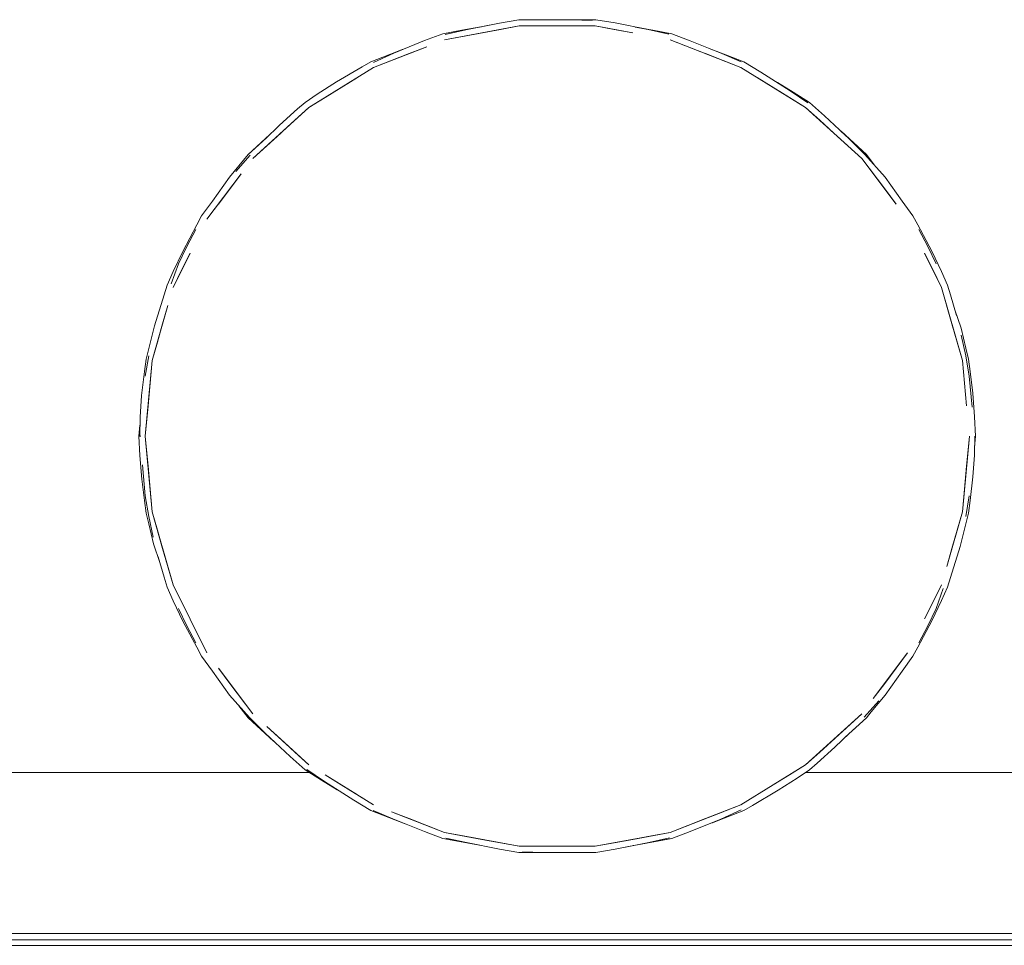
# Model space of a CAD drawing. Header units: millimetres. Extents: x 321 to 585, y -277 to 9.
# Tile 973 of 1056: x 358.29 to 359.94, y -4.91 to -3.36. Entities that reach past the tile are written whole.
import ezdxf

# ---------------------------------------------------------------- set-up
doc = ezdxf.new("R2010")
doc.units = ezdxf.units.MM
doc.header["$MEASUREMENT"] = 0
for name, color, linetype, lineweight in [('IFC-Elemento de mobília-Contorno', 152, 'Continuous', 5), ('IFC-Laje-Contorno', 134, 'Continuous', 5), ('IFC-Parede padrão-Contorno', 44, 'Continuous', 5), ('IFC-Viga-Contorno', 66, 'Continuous', 5)]:
    doc.layers.add(name, color=color, linetype=linetype, lineweight=lineweight)

msp = doc.modelspace()

# ---------------------------------------------------------------- linework, layer by layer
at = {"layer": 'IFC-Elemento de mobília-Contorno', "color": 7, "lineweight": 5}
for p, q in [((358.9991, -3.397), (359.1241, -3.3736)), ((359.0279, -3.3809), (359.0607, -3.3748)), ((359.0279, -3.3809), (359.0597, -3.375)), ((359.0279, -3.3809), (359.0597, -3.375)), ((359.0349, -3.38), (359.091, -3.3687)), ((359.0349, -3.38), (359.091, -3.3687)), ((359.0597, -3.375), (359.091, -3.3687)), ((359.0597, -3.375), (359.091, -3.3687)), ((359.0597, -3.375), (359.0603, -3.3749)), ((359.091, -3.3687), (359.1232, -3.3631)), ((359.091, -3.3687), (359.1232, -3.3631)), ((359.0929, -3.3794), (359.1241, -3.3736)), ((359.1232, -3.3631), (359.1555, -3.3631)), ((359.1232, -3.3631), (359.1555, -3.3631)), ((359.1241, -3.3736), (359.2514, -3.3736)), ((359.1555, -3.3631), (359.1878, -3.3631)), ((359.1555, -3.3631), (359.1878, -3.3631)), ((359.156, -3.3736), (359.2196, -3.3736)), ((359.1878, -3.3631), (359.2201, -3.3631)), ((359.1878, -3.3631), (359.2201, -3.3631)), ((359.211, -3.3635), (359.2461, -3.3642)), ((359.211, -3.3635), (359.2461, -3.3642)), ((359.2201, -3.3631), (359.2524, -3.3631)), ((359.2201, -3.3631), (359.2524, -3.3631)), ((359.2514, -3.3736), (359.3139, -3.3853)), ((359.2514, -3.3736), (359.2827, -3.3794)), ((359.2524, -3.3631), (359.2845, -3.3686)), ((359.2524, -3.3631), (359.2845, -3.3686)), ((359.2845, -3.3686), (359.3399, -3.3798)), ((359.2845, -3.3686), (359.3399, -3.3798)), ((359.3176, -3.3753), (359.3793, -3.3869)), ((359.3179, -3.3754), (359.3476, -3.3809)), ((359.3179, -3.3754), (359.3476, -3.3809)), ((359.3179, -3.3754), (359.3793, -3.3869)), ((358.9653, -3.3982), (358.9962, -3.3869)), ((358.9653, -3.3982), (358.9962, -3.3869)), ((358.9962, -3.3869), (359.0279, -3.3809)), ((358.9962, -3.3869), (359.0279, -3.3809)), ((358.9991, -3.397), (359.0929, -3.3794)), ((359.0002, -3.3879), (359.0349, -3.38)), ((359.0002, -3.3879), (359.0349, -3.38)), ((359.2827, -3.3794), (359.3139, -3.3853)), ((359.3399, -3.3798), (359.3744, -3.3874)), ((359.3399, -3.3798), (359.3744, -3.3874)), ((359.3476, -3.3809), (359.3793, -3.3869)), ((359.3476, -3.3809), (359.3793, -3.3869)), ((359.3793, -3.3869), (359.4102, -3.3983)), ((359.3793, -3.3869), (359.4102, -3.3983)), ((358.8804, -3.4429), (358.9694, -3.4084)), ((358.9142, -3.4189), (358.9653, -3.3982)), ((358.9142, -3.4189), (358.9653, -3.3982)), ((358.9398, -3.4199), (358.9694, -3.4084)), ((359.3765, -3.397), (359.4654, -3.4314)), ((359.3765, -3.397), (359.4951, -3.4429)), ((359.4102, -3.3983), (359.4632, -3.4197)), ((359.4102, -3.3983), (359.4632, -3.4197)), ((358.8758, -3.4335), (358.9285, -3.4131)), ((358.8758, -3.4335), (358.9285, -3.4131)), ((358.8758, -3.4335), (358.9059, -3.4219)), ((358.8758, -3.4335), (358.9059, -3.4219)), ((358.8803, -3.4346), (358.9142, -3.4189)), ((358.8803, -3.4346), (358.9142, -3.4189)), ((358.8804, -3.4429), (358.9398, -3.4199)), ((358.9059, -3.4219), (358.9284, -3.4131)), ((358.9059, -3.4219), (358.9284, -3.4131)), ((358.9059, -3.4219), (358.9283, -3.4132)), ((358.9101, -3.4314), (358.9398, -3.4199)), ((358.9101, -3.4314), (358.9398, -3.4199)), ((359.4358, -3.4199), (359.4951, -3.4429)), ((359.4358, -3.4199), (359.4654, -3.4314)), ((359.4419, -3.4111), (359.4998, -3.4335)), ((359.4421, -3.4112), (359.4998, -3.4335)), ((359.4421, -3.4112), (359.4697, -3.4219)), ((359.4421, -3.4112), (359.4697, -3.4219)), ((359.4632, -3.4197), (359.4956, -3.4337)), ((359.4632, -3.4197), (359.4956, -3.4337)), ((359.4697, -3.4219), (359.4998, -3.4335)), ((359.4697, -3.4219), (359.4998, -3.4335)), ((358.7722, -3.5099), (358.8804, -3.4429)), ((358.8181, -3.4674), (358.8613, -3.4418)), ((358.8181, -3.4674), (358.8613, -3.4418)), ((358.8263, -3.4764), (358.8804, -3.4429)), ((358.8613, -3.4418), (358.8758, -3.4335)), ((358.8613, -3.4418), (358.8758, -3.4335)), ((358.8804, -3.4429), (358.9101, -3.4314)), ((358.8804, -3.4429), (358.9101, -3.4314)), ((359.4654, -3.4314), (359.4951, -3.4429)), ((359.4654, -3.4314), (359.4951, -3.4429)), ((359.4951, -3.4429), (359.5492, -3.4764)), ((359.4951, -3.4429), (359.6033, -3.5099)), ((359.4998, -3.4335), (359.5284, -3.4507)), ((359.4998, -3.4335), (359.5284, -3.4507)), ((358.7993, -3.4932), (358.8534, -3.4597)), ((358.8263, -3.4764), (358.8534, -3.4597)), ((359.5222, -3.4597), (359.5762, -3.4932)), ((359.5222, -3.4597), (359.5492, -3.4764)), ((359.5284, -3.4507), (359.5776, -3.4821)), ((359.5284, -3.4507), (359.5776, -3.4821)), ((358.7861, -3.4878), (358.8181, -3.4674)), ((358.7861, -3.4878), (358.8181, -3.4674)), ((359.556, -3.4683), (359.5822, -3.4845)), ((359.556, -3.4683), (359.6096, -3.5015)), ((359.556, -3.4683), (359.6096, -3.5015)), ((359.556, -3.4683), (359.6096, -3.5015)), ((359.556, -3.4683), (359.5822, -3.4845)), ((358.7659, -3.5015), (358.7861, -3.4878)), ((358.7659, -3.5015), (358.7861, -3.4878)), ((358.7722, -3.5099), (358.8263, -3.4764)), ((358.7993, -3.4932), (358.8263, -3.4764)), ((358.7993, -3.4932), (358.8263, -3.4764)), ((359.5492, -3.4764), (359.5762, -3.4932)), ((359.5492, -3.4764), (359.5762, -3.4932)), ((359.5776, -3.4821), (359.6067, -3.5021)), ((359.5776, -3.4821), (359.6067, -3.5021)), ((359.5822, -3.4845), (359.6096, -3.5015)), ((359.5822, -3.4845), (359.6096, -3.5015)), ((358.7531, -3.5125), (358.7659, -3.5015)), ((358.7531, -3.5125), (358.7659, -3.5015)), ((358.7722, -3.5099), (358.7993, -3.4932)), ((359.5762, -3.4932), (359.6033, -3.5099)), ((359.6096, -3.5015), (359.6348, -3.5238)), ((359.6096, -3.5015), (359.6348, -3.5238)), ((358.6782, -3.5956), (358.7722, -3.5099)), ((358.7231, -3.5397), (358.7531, -3.5125)), ((358.7231, -3.5397), (358.7531, -3.5125)), ((358.7487, -3.5313), (358.7722, -3.5099)), ((359.6033, -3.5099), (359.6973, -3.5956)), ((359.6033, -3.5099), (359.6503, -3.5528)), ((359.6033, -3.5099), (359.6268, -3.5313)), ((359.6033, -3.5099), (359.6738, -3.5742)), ((359.6348, -3.5238), (359.6767, -3.5631)), ((359.6348, -3.5238), (359.6767, -3.5631)), ((358.6782, -3.5956), (358.7487, -3.5313)), ((358.6988, -3.5631), (358.7231, -3.5397)), ((358.6988, -3.5631), (358.7231, -3.5397)), ((359.6268, -3.5313), (359.6503, -3.5528)), ((358.6705, -3.5885), (358.7061, -3.5561)), ((358.6705, -3.5885), (358.7061, -3.5561)), ((358.6782, -3.5956), (358.7252, -3.5528)), ((358.6943, -3.5668), (358.7061, -3.5561)), ((358.6943, -3.5668), (358.7061, -3.5561)), ((358.7017, -3.5742), (358.7252, -3.5528)), ((359.6626, -3.5498), (359.7051, -3.5885)), ((359.6626, -3.5498), (359.6812, -3.5668)), ((359.6626, -3.5498), (359.6812, -3.5668)), ((359.6626, -3.5498), (359.7051, -3.5885)), ((359.6627, -3.5499), (359.7051, -3.5885)), ((359.6628, -3.55), (359.7051, -3.5885)), ((358.6705, -3.5885), (358.6943, -3.5668)), ((358.6705, -3.5885), (358.6943, -3.5668)), ((358.6782, -3.5956), (358.7017, -3.5742)), ((359.6738, -3.5742), (359.6973, -3.5956)), ((359.6767, -3.5631), (359.7026, -3.5889)), ((359.6767, -3.5631), (359.7026, -3.5889)), ((359.6812, -3.5668), (359.7051, -3.5885)), ((359.6812, -3.5668), (359.7051, -3.5885)), ((358.6499, -3.6171), (358.674, -3.5898)), ((358.6499, -3.6171), (358.674, -3.5898)), ((358.6628, -3.5985), (358.6705, -3.5885)), ((358.6628, -3.5985), (358.6705, -3.5885)), ((359.7026, -3.5889), (359.7364, -3.6267)), ((359.7026, -3.5889), (359.7364, -3.6267)), ((359.7051, -3.5885), (359.7204, -3.6089)), ((359.7051, -3.5885), (359.7204, -3.6089)), ((359.7051, -3.5885), (359.7204, -3.6089)), ((358.6392, -3.6267), (358.6628, -3.5985)), ((358.6392, -3.6267), (358.6628, -3.5985)), ((359.6973, -3.5956), (359.7357, -3.6464)), ((359.6973, -3.5956), (359.7548, -3.6718)), ((358.6015, -3.6972), (358.659, -3.621)), ((358.6207, -3.6718), (358.659, -3.621)), ((358.6399, -3.6464), (358.659, -3.621)), ((358.6399, -3.6464), (358.659, -3.621)), ((358.6107, -3.6669), (358.6392, -3.6267)), ((358.6107, -3.6669), (358.6392, -3.6267)), ((359.7364, -3.6267), (359.7649, -3.6669)), ((359.7364, -3.6267), (359.7649, -3.6669)), ((358.6015, -3.6972), (358.6399, -3.6464)), ((358.6207, -3.6718), (358.6399, -3.6464)), ((359.7357, -3.6464), (359.7548, -3.6718)), ((358.5926, -3.6916), (358.6107, -3.6669)), ((358.5926, -3.6916), (358.6107, -3.6669)), ((359.7649, -3.6669), (359.7829, -3.6916)), ((359.7649, -3.6669), (359.7829, -3.6916)), ((358.561, -3.751), (358.5844, -3.7066)), ((358.561, -3.751), (358.5844, -3.7066)), ((358.5844, -3.7066), (358.5926, -3.6916)), ((358.5844, -3.7066), (358.5926, -3.6916)), ((359.7829, -3.6916), (359.7911, -3.7066)), ((359.7829, -3.6916), (359.7911, -3.7066)), ((359.7911, -3.7066), (359.8144, -3.7507)), ((359.7911, -3.7066), (359.8144, -3.7507)), ((358.5677, -3.7426), (358.5828, -3.7143)), ((358.5677, -3.7426), (358.5828, -3.7143)), ((359.7927, -3.7143), (359.8078, -3.7426)), ((359.7927, -3.7143), (359.8078, -3.7426)), ((358.5448, -3.8111), (358.5732, -3.7541)), ((358.5451, -3.7848), (358.561, -3.751)), ((358.5451, -3.7848), (358.561, -3.751)), ((358.554, -3.7717), (358.5677, -3.7426)), ((358.554, -3.7717), (358.5677, -3.7426)), ((358.559, -3.7826), (358.5732, -3.7541)), ((359.8024, -3.7541), (359.8307, -3.8111)), ((359.8024, -3.7541), (359.8165, -3.7826)), ((359.8078, -3.7426), (359.8215, -3.7717)), ((359.8078, -3.7426), (359.8215, -3.7717)), ((359.8144, -3.7507), (359.8304, -3.7847)), ((359.8144, -3.7507), (359.8304, -3.7847)), ((358.5419, -3.8051), (358.554, -3.7717)), ((358.5419, -3.8051), (358.554, -3.7717)), ((358.535, -3.8073), (358.5451, -3.7848)), ((358.535, -3.8073), (358.5451, -3.7848)), ((358.5448, -3.8111), (358.559, -3.7826)), ((359.8165, -3.7826), (359.8307, -3.8111)), ((359.8304, -3.7847), (359.8405, -3.8073)), ((359.8304, -3.7847), (359.8405, -3.8073)), ((358.5297, -3.8237), (358.535, -3.8073)), ((358.5297, -3.8237), (358.535, -3.8073)), ((359.8307, -3.8111), (359.8481, -3.8722)), ((359.8307, -3.8111), (359.8655, -3.9334)), ((359.8405, -3.8073), (359.8458, -3.8239)), ((359.8405, -3.8073), (359.8458, -3.8239)), ((358.5135, -3.8757), (358.5297, -3.8237)), ((358.5135, -3.8757), (358.5297, -3.8237)), ((359.8458, -3.8239), (359.8556, -3.8583)), ((359.8458, -3.8239), (359.8556, -3.8583)), ((358.51, -3.9334), (358.5361, -3.8417)), ((358.5274, -3.8722), (358.5361, -3.8417)), ((359.8528, -3.8485), (359.8633, -3.8797)), ((359.8528, -3.8485), (359.8633, -3.8797)), ((358.5048, -3.9113), (358.5135, -3.8757)), ((358.5048, -3.9113), (358.5135, -3.8757)), ((358.51, -3.9334), (358.5274, -3.8722)), ((358.5187, -3.9028), (358.5274, -3.8722)), ((359.8481, -3.8722), (359.8655, -3.9334)), ((359.8481, -3.8722), (359.8568, -3.9028)), ((359.8633, -3.8797), (359.8712, -3.913)), ((359.8633, -3.8797), (359.8712, -3.913)), ((358.51, -3.9334), (358.5187, -3.9028)), ((359.8568, -3.9028), (359.8655, -3.9334)), ((359.8637, -3.8911), (359.8712, -3.9257)), ((359.8637, -3.8911), (359.8712, -3.9257)), ((358.4997, -3.9315), (358.5048, -3.9113)), ((358.4997, -3.9315), (358.5048, -3.9113)), ((359.8712, -3.913), (359.8758, -3.9315)), ((359.8712, -3.913), (359.8758, -3.9315)), ((358.4969, -3.9522), (358.4997, -3.9315)), ((358.4969, -3.9522), (358.4997, -3.9315)), ((358.4983, -3.96), (358.5044, -3.9259)), ((358.4983, -3.96), (358.5044, -3.9259)), ((358.4983, -4.0601), (358.51, -3.9334)), ((358.5065, -3.9715), (358.51, -3.9334)), ((359.8655, -3.9334), (359.8726, -4.0096)), ((359.8655, -3.9334), (359.8691, -3.9715)), ((359.8712, -3.9257), (359.8772, -3.96)), ((359.8712, -3.9257), (359.8772, -3.96)), ((359.8758, -3.9315), (359.8787, -3.9522)), ((359.8758, -3.9315), (359.8787, -3.9522)), ((358.4923, -3.9919), (358.4969, -3.9522)), ((358.4923, -3.9919), (358.4969, -3.9522)), ((359.8787, -3.9522), (359.883, -3.9883)), ((359.8787, -3.9522), (359.883, -3.9883)), ((359.8772, -3.96), (359.8819, -4.0119)), ((359.8772, -3.96), (359.8819, -4.0119)), ((358.4983, -4.0601), (358.5065, -3.9715)), ((358.4983, -4.0601), (358.5065, -3.9715)), ((358.5029, -4.0096), (358.5065, -3.9715)), ((359.8691, -3.9715), (359.8726, -4.0096)), ((358.4898, -4.0283), (358.4923, -3.9919)), ((358.4898, -4.0283), (358.4923, -3.9919)), ((359.883, -3.9883), (359.886, -4.0279)), ((359.883, -3.9883), (359.886, -4.0279)), ((358.4983, -4.0601), (358.5029, -4.0096)), ((358.489, -4.0601), (358.4898, -4.0283)), ((358.489, -4.0601), (358.4898, -4.0283)), ((359.886, -4.0279), (359.8878, -4.0601)), ((359.886, -4.0279), (359.8878, -4.0601)), ((358.4878, -4.0601), (358.4895, -4.0418)), ((358.4878, -4.0601), (358.4895, -4.0418)), ((358.4878, -4.0601), (358.4895, -4.0923)), ((358.4878, -4.0601), (358.4895, -4.0923)), ((358.4878, -4.0601), (358.4907, -4.0601)), ((358.489, -4.0601), (358.4907, -4.0601)), ((358.4983, -4.0601), (358.51, -4.1868)), ((358.4983, -4.0601), (358.5029, -4.1106)), ((359.8655, -4.1868), (359.8773, -4.0601)), ((359.8691, -4.1487), (359.8773, -4.0601)), ((359.8691, -4.1487), (359.8773, -4.0601)), ((359.8726, -4.1106), (359.8773, -4.0601)), ((359.8857, -4.092), (359.8866, -4.0601)), ((359.8857, -4.092), (359.8866, -4.0601)), ((359.8861, -4.0785), (359.8878, -4.0601)), ((359.8861, -4.0785), (359.8878, -4.0601)), ((358.4895, -4.0923), (358.4925, -4.132)), ((358.4895, -4.0923), (358.4925, -4.132)), ((359.8832, -4.1284), (359.8857, -4.092)), ((359.8832, -4.1284), (359.8857, -4.092)), ((358.4937, -4.1083), (358.4983, -4.1602)), ((358.4937, -4.1083), (358.4983, -4.1602)), ((358.5029, -4.1106), (358.5065, -4.1487)), ((359.8691, -4.1487), (359.8726, -4.1106)), ((358.4925, -4.132), (358.4969, -4.1681)), ((358.4925, -4.132), (358.4969, -4.1681)), ((359.8787, -4.1681), (359.8832, -4.1284)), ((359.8787, -4.1681), (359.8832, -4.1284)), ((358.5065, -4.1487), (358.51, -4.1868)), ((359.8655, -4.1868), (359.8691, -4.1487)), ((358.4969, -4.1681), (358.4997, -4.1888)), ((358.4969, -4.1681), (358.4997, -4.1888)), ((358.4983, -4.1602), (358.5044, -4.1946)), ((358.4983, -4.1602), (358.5044, -4.1946)), ((359.8711, -4.1944), (359.8772, -4.1602)), ((359.8711, -4.1944), (359.8772, -4.1602)), ((359.8758, -4.1888), (359.8787, -4.1681)), ((359.8758, -4.1888), (359.8787, -4.1681)), ((358.4997, -4.1888), (358.5044, -4.2072)), ((358.4997, -4.1888), (358.5044, -4.2072)), ((358.5044, -4.1946), (358.5118, -4.2292)), ((358.5044, -4.1946), (358.5118, -4.2292)), ((358.51, -4.1868), (358.5274, -4.248)), ((358.51, -4.1868), (358.5448, -4.3092)), ((358.51, -4.1868), (358.5187, -4.2174)), ((359.8394, -4.2786), (359.8655, -4.1868)), ((359.8568, -4.2174), (359.8655, -4.1868)), ((359.8708, -4.2089), (359.8758, -4.1888)), ((359.8708, -4.2089), (359.8758, -4.1888)), ((358.5044, -4.2072), (358.5123, -4.2406)), ((358.5044, -4.2072), (358.5123, -4.2406)), ((358.5187, -4.2174), (358.5274, -4.248)), ((359.8481, -4.248), (359.8568, -4.2174)), ((359.862, -4.2446), (359.8708, -4.2089)), ((359.862, -4.2446), (359.8708, -4.2089)), ((358.5123, -4.2406), (358.5228, -4.2717)), ((358.5123, -4.2406), (358.5228, -4.2717)), ((358.5274, -4.248), (358.5448, -4.3092)), ((359.8394, -4.2786), (359.8481, -4.248)), ((359.8458, -4.2966), (359.862, -4.2446)), ((359.8458, -4.2966), (359.862, -4.2446)), ((358.52, -4.262), (358.5298, -4.2964)), ((358.52, -4.262), (358.5298, -4.2964)), ((358.5298, -4.2964), (358.535, -4.313)), ((358.5298, -4.2964), (358.535, -4.313)), ((359.8405, -4.313), (359.8458, -4.2966)), ((359.8405, -4.313), (359.8458, -4.2966)), ((358.535, -4.313), (358.5452, -4.3356)), ((358.535, -4.313), (358.5452, -4.3356)), ((358.5448, -4.3092), (358.5732, -4.3662)), ((358.5448, -4.3092), (358.559, -4.3377)), ((358.5448, -4.3092), (358.6015, -4.4231)), ((359.8024, -4.3662), (359.8307, -4.3092)), ((359.8165, -4.3377), (359.8307, -4.3092)), ((359.8215, -4.3486), (359.8337, -4.3151)), ((359.8215, -4.3486), (359.8337, -4.3151)), ((359.8304, -4.3355), (359.8405, -4.313)), ((359.8304, -4.3355), (359.8405, -4.313)), ((358.5452, -4.3356), (358.5611, -4.3696)), ((358.5452, -4.3356), (358.5611, -4.3696)), ((358.554, -4.3486), (358.5677, -4.3777)), ((358.554, -4.3486), (358.5677, -4.3777)), ((358.559, -4.3377), (358.5732, -4.3662)), ((359.8024, -4.3662), (359.8165, -4.3377)), ((359.8078, -4.3777), (359.8215, -4.3486)), ((359.8078, -4.3777), (359.8215, -4.3486)), ((359.8146, -4.3693), (359.8304, -4.3355)), ((359.8146, -4.3693), (359.8304, -4.3355)), ((358.5611, -4.3696), (358.5844, -4.4136)), ((358.5611, -4.3696), (358.5844, -4.4136)), ((358.5677, -4.3777), (358.5828, -4.406)), ((358.5677, -4.3777), (358.5828, -4.406)), ((359.7911, -4.4136), (359.8146, -4.3693)), ((359.7911, -4.4136), (359.8146, -4.3693)), ((359.7927, -4.406), (359.8078, -4.3777)), ((359.7927, -4.406), (359.8078, -4.3777)), ((358.5844, -4.4136), (358.5926, -4.4286)), ((358.5844, -4.4136), (358.5926, -4.4286)), ((359.7829, -4.4286), (359.7911, -4.4136)), ((359.7829, -4.4286), (359.7911, -4.4136)), ((358.5926, -4.4286), (358.6107, -4.4534)), ((358.5926, -4.4286), (358.6107, -4.4534)), ((359.7165, -4.4993), (359.774, -4.4231)), ((359.7357, -4.4739), (359.774, -4.4231)), ((359.7649, -4.4534), (359.7829, -4.4286)), ((359.7649, -4.4534), (359.7829, -4.4286)), ((358.6107, -4.4534), (358.6392, -4.4936)), ((358.6107, -4.4534), (358.6392, -4.4936)), ((358.6207, -4.4485), (358.6782, -4.5247)), ((358.6207, -4.4485), (358.6399, -4.4739)), ((359.7165, -4.4993), (359.7548, -4.4485)), ((359.7357, -4.4739), (359.7548, -4.4485)), ((359.7364, -4.4936), (359.7649, -4.4534)), ((359.7364, -4.4936), (359.7649, -4.4534)), ((358.6399, -4.4739), (358.6782, -4.5247)), ((359.7165, -4.4993), (359.7357, -4.4739)), ((359.7165, -4.4993), (359.7357, -4.4739)), ((358.6392, -4.4936), (358.673, -4.5313)), ((358.6392, -4.4936), (358.673, -4.5313)), ((359.7128, -4.5217), (359.7364, -4.4936)), ((359.7128, -4.5217), (359.7364, -4.4936)), ((358.6551, -4.5114), (358.6705, -4.5317)), ((358.6551, -4.5114), (358.6705, -4.5317)), ((358.6551, -4.5114), (358.6705, -4.5317)), ((359.7015, -4.5305), (359.7256, -4.5031)), ((359.7015, -4.5305), (359.7256, -4.5031)), ((359.6033, -4.6104), (359.6973, -4.5247)), ((359.6268, -4.5889), (359.6973, -4.5247)), ((359.7051, -4.5317), (359.7128, -4.5217)), ((359.7051, -4.5317), (359.7128, -4.5217)), ((358.6705, -4.5317), (358.713, -4.5705)), ((358.6705, -4.5317), (358.6943, -4.5535)), ((358.6705, -4.5317), (358.6943, -4.5535)), ((358.6705, -4.5317), (358.713, -4.5705)), ((358.6705, -4.5317), (358.713, -4.5705)), ((358.673, -4.5313), (358.6988, -4.5572)), ((358.673, -4.5313), (358.6988, -4.5572)), ((358.7017, -4.5461), (358.7722, -4.6104)), ((358.7017, -4.5461), (358.7252, -4.5675)), ((359.6268, -4.5889), (359.6738, -4.5461)), ((359.6503, -4.5675), (359.6738, -4.5461)), ((359.6694, -4.5642), (359.7051, -4.5317)), ((359.6694, -4.5642), (359.7051, -4.5317)), ((359.6812, -4.5535), (359.7051, -4.5317)), ((359.6812, -4.5535), (359.7051, -4.5317)), ((358.6943, -4.5535), (358.713, -4.5705)), ((358.6943, -4.5535), (358.713, -4.5705)), ((358.6988, -4.5572), (358.7407, -4.5965)), ((358.6988, -4.5572), (358.7407, -4.5965)), ((359.6524, -4.5806), (359.6767, -4.5572)), ((359.6524, -4.5806), (359.6767, -4.5572)), ((359.6695, -4.5642), (359.6812, -4.5535)), ((359.6695, -4.5642), (359.6812, -4.5535)), ((358.7252, -4.5675), (358.7722, -4.6104)), ((358.7252, -4.5675), (358.7487, -4.5889)), ((358.7252, -4.5675), (358.7487, -4.5889)), ((359.6268, -4.5889), (359.6503, -4.5675)), ((358.7407, -4.5965), (358.7659, -4.6187)), ((358.7407, -4.5965), (358.7659, -4.6187)), ((358.7487, -4.5889), (358.7722, -4.6104)), ((358.7487, -4.5889), (358.7722, -4.6104)), ((359.6033, -4.6104), (359.6268, -4.5889)), ((359.6224, -4.6077), (359.6524, -4.5806)), ((359.6224, -4.6077), (359.6524, -4.5806)), ((359.4951, -4.6774), (359.6033, -4.6104)), ((359.5492, -4.6439), (359.6033, -4.6104)), ((359.5762, -4.6271), (359.6033, -4.6104)), ((359.6096, -4.6187), (359.6224, -4.6077)), ((359.6096, -4.6187), (359.6224, -4.6077)), ((358.7659, -4.6187), (358.7934, -4.6357)), ((358.7659, -4.6187), (358.7934, -4.6357)), ((358.7659, -4.6187), (358.8195, -4.6519)), ((358.7659, -4.6187), (358.8195, -4.6519)), ((358.7689, -4.6182), (358.798, -4.6382)), ((358.7689, -4.6182), (358.798, -4.6382)), ((358.7993, -4.6271), (358.8534, -4.6606)), ((358.7993, -4.6271), (358.8263, -4.6439)), ((358.7993, -4.6271), (358.8804, -4.6774)), ((358.7993, -4.6271), (358.8263, -4.6439)), ((359.5492, -4.6439), (359.5762, -4.6271)), ((359.5894, -4.6324), (359.6096, -4.6187)), ((359.5894, -4.6324), (359.6096, -4.6187)), ((358.7934, -4.6357), (358.8196, -4.652)), ((358.7934, -4.6357), (358.8196, -4.652)), ((358.798, -4.6382), (358.8472, -4.6696)), ((358.798, -4.6382), (358.8472, -4.6696)), ((358.8263, -4.6439), (358.8534, -4.6606)), ((358.8263, -4.6439), (358.8804, -4.6774)), ((359.4951, -4.6774), (359.5492, -4.6439)), ((359.5574, -4.6529), (359.5894, -4.6324)), ((359.5574, -4.6529), (359.5894, -4.6324)), ((359.5142, -4.6784), (359.5574, -4.6529)), ((359.5142, -4.6784), (359.5574, -4.6529)), ((358.8472, -4.6696), (358.8758, -4.6868)), ((358.8472, -4.6696), (358.8758, -4.6868)), ((359.3765, -4.7233), (359.4951, -4.6774)), ((359.4358, -4.7003), (359.4951, -4.6774)), ((359.4998, -4.6868), (359.5142, -4.6784)), ((359.4998, -4.6868), (359.5142, -4.6784)), ((358.8758, -4.6868), (358.9331, -4.709)), ((358.8758, -4.6868), (358.9059, -4.6984)), ((358.8758, -4.6868), (358.9059, -4.6984)), ((358.8758, -4.6868), (358.9333, -4.7091)), ((358.8799, -4.6866), (358.9123, -4.7006)), ((358.8799, -4.6866), (358.9123, -4.7006)), ((358.9101, -4.6888), (358.9991, -4.7233)), ((358.9101, -4.6888), (358.9398, -4.7003)), ((359.4061, -4.7118), (359.4654, -4.6888)), ((359.4358, -4.7003), (359.4654, -4.6888)), ((359.447, -4.7072), (359.4998, -4.6868)), ((359.447, -4.7072), (359.4998, -4.6868)), ((359.447, -4.7072), (359.4998, -4.6868)), ((359.4613, -4.7014), (359.4952, -4.6857)), ((359.4613, -4.7014), (359.4952, -4.6857)), ((359.4697, -4.6984), (359.4998, -4.6868)), ((359.4697, -4.6984), (359.4998, -4.6868)), ((358.9059, -4.6984), (358.9331, -4.709)), ((358.9059, -4.6984), (358.9331, -4.709)), ((358.9123, -4.7006), (358.9653, -4.722)), ((358.9123, -4.7006), (358.9653, -4.722)), ((358.9398, -4.7003), (358.9991, -4.7233)), ((359.3765, -4.7233), (359.4061, -4.7118)), ((359.4061, -4.7118), (359.4358, -4.7003)), ((359.4061, -4.7118), (359.4358, -4.7003)), ((359.4102, -4.7221), (359.4613, -4.7014)), ((359.4102, -4.7221), (359.4613, -4.7014)), ((359.4471, -4.7072), (359.4697, -4.6984)), ((359.4471, -4.7072), (359.4697, -4.6984)), ((359.4472, -4.7071), (359.4697, -4.6984)), ((358.9653, -4.722), (358.9962, -4.7334)), ((358.9653, -4.722), (358.9962, -4.7334)), ((358.9991, -4.7233), (359.0616, -4.735)), ((358.9991, -4.7233), (359.0303, -4.7292)), ((358.9991, -4.7233), (359.1241, -4.7467)), ((358.9991, -4.7233), (359.0303, -4.7292)), ((359.2514, -4.7467), (359.3765, -4.7233)), ((359.2827, -4.7409), (359.3765, -4.7233)), ((359.3139, -4.735), (359.3765, -4.7233)), ((359.3452, -4.7292), (359.3765, -4.7233)), ((359.3793, -4.7334), (359.4102, -4.7221)), ((359.3793, -4.7334), (359.4102, -4.7221)), ((358.9962, -4.7334), (359.0582, -4.745)), ((358.9962, -4.7334), (359.0279, -4.7393)), ((358.9962, -4.7334), (359.0279, -4.7393)), ((358.9962, -4.7334), (359.0582, -4.745)), ((358.9962, -4.7334), (359.0578, -4.7449)), ((358.9962, -4.7334), (359.0579, -4.745)), ((359.0012, -4.7328), (359.0357, -4.7405)), ((359.0012, -4.7328), (359.0357, -4.7405)), ((359.0279, -4.7393), (359.0582, -4.745)), ((359.0279, -4.7393), (359.0582, -4.745)), ((359.0303, -4.7292), (359.0616, -4.735)), ((359.0303, -4.7292), (359.1241, -4.7467)), ((359.0357, -4.7405), (359.091, -4.7516)), ((359.0357, -4.7405), (359.091, -4.7516)), ((359.0616, -4.735), (359.1241, -4.7467)), ((359.0616, -4.735), (359.0929, -4.7409)), ((359.0616, -4.735), (359.1241, -4.7467)), ((359.0616, -4.735), (359.0929, -4.7409)), ((359.0929, -4.7409), (359.1241, -4.7467)), ((359.0929, -4.7409), (359.1241, -4.7467)), ((359.2514, -4.7467), (359.2827, -4.7409)), ((359.2827, -4.7409), (359.3452, -4.7292)), ((359.2827, -4.7409), (359.3139, -4.735)), ((359.2845, -4.7516), (359.3407, -4.7403)), ((359.2845, -4.7516), (359.3407, -4.7403)), ((359.3158, -4.7453), (359.3793, -4.7334)), ((359.3158, -4.7453), (359.3793, -4.7334)), ((359.3158, -4.7453), (359.3476, -4.7393)), ((359.3158, -4.7453), (359.3476, -4.7393)), ((359.3407, -4.7403), (359.3754, -4.7323)), ((359.3407, -4.7403), (359.3754, -4.7323)), ((359.3476, -4.7393), (359.3793, -4.7334)), ((359.3476, -4.7393), (359.3793, -4.7334)), ((359.091, -4.7516), (359.1232, -4.7572)), ((359.091, -4.7516), (359.1232, -4.7572)), ((359.1232, -4.7572), (359.1555, -4.7572)), ((359.1232, -4.7572), (359.1555, -4.7572)), ((359.1241, -4.7467), (359.2514, -4.7467)), ((359.1294, -4.756), (359.1646, -4.7568)), ((359.1294, -4.756), (359.1646, -4.7568)), ((359.1555, -4.7572), (359.1878, -4.7572)), ((359.1555, -4.7572), (359.1878, -4.7572)), ((359.156, -4.7467), (359.2196, -4.7467)), ((359.1878, -4.7572), (359.2201, -4.7572)), ((359.1878, -4.7572), (359.2201, -4.7572)), ((359.2201, -4.7572), (359.2524, -4.7572)), ((359.2201, -4.7572), (359.2524, -4.7572)), ((359.2524, -4.7572), (359.2845, -4.7516)), ((359.2524, -4.7572), (359.2845, -4.7516)), ((359.2845, -4.7516), (359.3158, -4.7453)), ((359.2845, -4.7516), (359.3158, -4.7453)), ((359.3146, -4.7455), (359.3158, -4.7453)), ((359.3146, -4.7455), (359.3158, -4.7453))]:
    msp.add_line(p, q, dxfattribs=at)
at = {"layer": 'IFC-Laje-Contorno', "color": 7, "lineweight": 5}
msp.add_line((357.1303, -4.9124), (363.9391, -4.9124), dxfattribs=at)
msp.add_line((357.1303, -4.9124), (363.9391, -4.9124), dxfattribs=at)
at = {"layer": 'IFC-Parede padrão-Contorno', "color": 7, "lineweight": 5}
for p, q in [((357.1303, -4.8924), (361.3329, -4.8924)), ((357.1303, -4.9124), (359.7365, -4.9124)), ((359.7365, -4.9124), (363.9391, -4.9124))]:
    msp.add_line(p, q, dxfattribs=at)
at = {"layer": 'IFC-Viga-Contorno', "color": 7, "lineweight": 5}
for p, q in [((357.2386, -4.623), (358.7729, -4.623)), ((357.2386, -4.623), (358.7729, -4.623)), ((359.6033, -4.623), (361.026, -4.623)), ((359.6033, -4.623), (361.026, -4.623)), ((357.1557, -4.903), (363.9391, -4.903))]:
    msp.add_line(p, q, dxfattribs=at)

doc.saveas('drawing.dxf')
